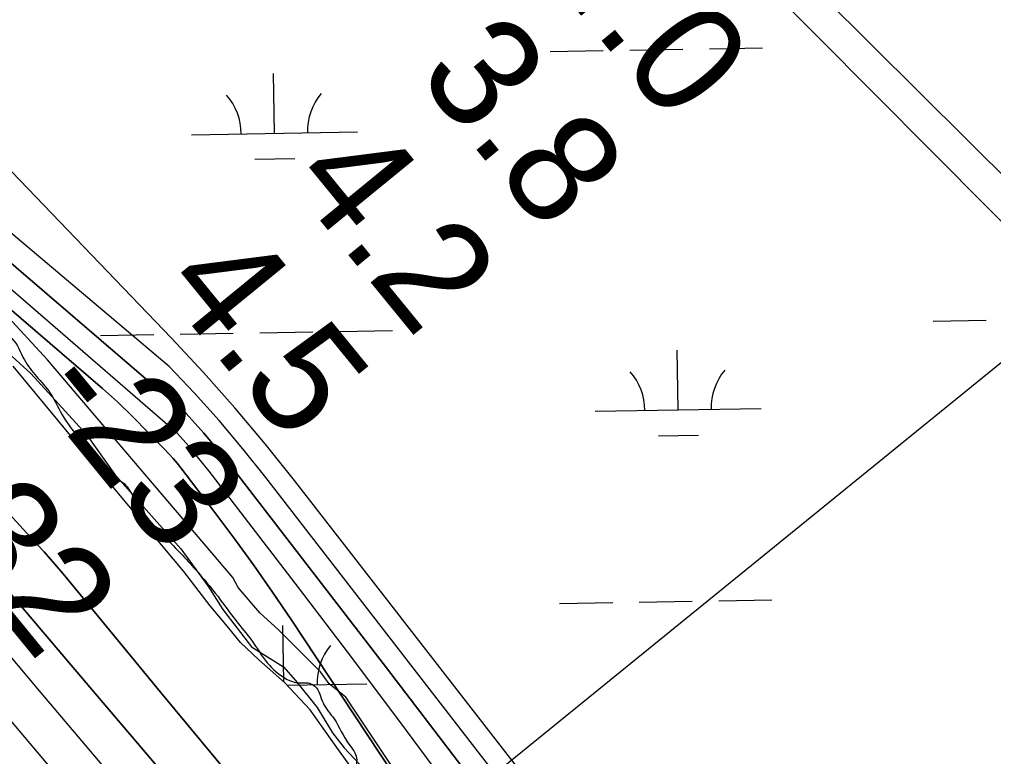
# Model space of a CAD drawing. Extents: x 3887375 to 3925618, y 296674 to 322633.
# Drawn here: x 3898925 to 3899512, y 309584 to 310028 of the extents above; entities that cross this region are included whole.
import ezdxf

# ---------------------------------------------------------------- set-up
doc = ezdxf.new("R2010")
doc.units = 0
for name, color, linetype in [('V-RIVR-EDGE', 7, 'Continuous'), ('V-RIVR-JETY', 7, 'Continuous'), ('V-RIVR-RANG', 7, 'Continuous'), ('V-TOPO-DPTH', 7, 'Continuous'), ('V-TOPO-MAJR', 7, 'Continuous'), ('V-TOPO-MINR', 7, 'Continuous'), ('V-TOPO-SHOR', 7, 'Continuous'), ('V-TOPO-WATR', 7, 'Continuous'), ('V-WETL-SWMP', 7, 'Continuous')]:
    doc.layers.add(name, color=color, linetype=linetype)

msp = doc.modelspace()

# ---------------------------------------------------------------- linework, layer by layer
at = {"layer": 'V-RIVR-EDGE'}
for points in [[(3896115.81, 312736.34), (3896123.65, 312723.71), (3896129.94, 312714.39), (3896135.57, 312703.73), (3896139.52, 312690.42), (3896139.84, 312681.44), (3896138.16, 312674.8), (3896136.82, 312674.13), (3896128.53, 312683.13), (3896119.59, 312696.46), (3896111.3, 312706.79), (3896107.31, 312707.79), (3896104.98, 312706.47), (3896104.3, 312701.15), (3896107.93, 312688.84), (3896111.24, 312681.18), (3896123.51, 312667.18), (3896140.75, 312647.19), (3896160.96, 312617.21), (3896188.48, 312584.89), (3896210.04, 312563.22), (3896237.58, 312538.54), (3896253.51, 312524.87), (3896271.43, 312512.52), (3896287.7, 312501.84), (3896298.99, 312494.83), (3896306.95, 312486.83), (3896325.83, 312456.19), (3896335.76, 312438.54), (3896350.69, 312424.2), (3896373.59, 312404.53), (3896404.79, 312381.84), (3896441.98, 312359.47), (3896468.87, 312343.44), (3896491.13, 312332.41), (3896500.09, 312327.07), (3896508.39, 312318.73), (3896515.34, 312306.41), (3896528.25, 312284.43), (3896534.87, 312271.78), (3896552.8, 312258.77), (3896583.01, 312239.74), (3896613.56, 312220.04), (3896639.77, 312198.69), (3896665.32, 312175.69), (3896698.52, 312152.99), (3896718.44, 312138.98), (3896746.97, 312114.63), (3896768.21, 312094.29), (3896793.75, 312068.29), (3896812.65, 312048.29), (3896828.9, 312029.96), (3896844.47, 312006.31), (3896867.36, 311982.32), (3896895.89, 311955.97), (3896948.98, 311909.95), (3896976.52, 311885.61), (3896985.15, 311878.61), (3896997.77, 311872.92), (3897005.41, 311870.24), (3897020.03, 311862.89), (3897041.6, 311845.88), (3897061.18, 311830.87), (3897070.14, 311823.86), (3897078.77, 311813.86), (3897087.7, 311797.55), (3897092.33, 311785.56), (3897096.96, 311776.91), (3897111.21, 311756.25), (3897119.5, 311747.25), (3897129.46, 311738.58), (3897149.37, 311722.57), (3897170.94, 311704.56), (3897186.2, 311690.56), (3897201.78, 311670.24), (3897228.63, 311633.26), (3897264.74, 311581.63), (3897280, 311564.96), (3897305.21, 311539.96), (3897328.43, 311515.63), (3897360.94, 311485.95), (3897388.81, 311458.28), (3897419.34, 311434.26), (3897433.94, 311420.26), (3897454.49, 311394.6), (3897475.04, 311368.28), (3897490.64, 311354.61), (3897505.56, 311336.62), (3897515.83, 311319.63), (3897527.76, 311305.3), (3897546.67, 311288.3), (3897564.61, 311280.6), (3897578.22, 311271.26), (3897592.82, 311257.92), (3897613.06, 311238.59), (3897630.3, 311218.92), (3897644.55, 311200.6), (3897648.87, 311196.6), (3897654.85, 311195.92), (3897664.81, 311187.91), (3897681.4, 311173.9), (3897695.99, 311156.24), (3897728.16, 311123.24), (3897747.72, 311099.25), (3897753.68, 311088.26), (3897756.67, 311085.6), (3897762.65, 311082.92), (3897779.57, 311067.58), (3897798.47, 311046.92), (3897815.39, 311028.59), (3897831.98, 311014.58), (3897852.23, 310999.9), (3897867.82, 310985.56), (3897880.75, 310970.23), (3897894, 310949.25), (3897907.58, 310928.6), (3897922.16, 310908.28), (3897948.03, 310879.62), (3897967.26, 310856.62), (3897987.83, 310835.29), (3898011.71, 310813.28), (3898048.56, 310785.26), (3898064.49, 310774.25), (3898081.41, 310759.24), (3898099.65, 310738.91), (3898112.92, 310724.58), (3898123.19, 310708.59), (3898130.8, 310696.27), (3898136.77, 310688.94), (3898147.38, 310677.27), (3898159.99, 310664.27), (3898168.95, 310655.27), (3898196.47, 310623.61), (3898206.08, 310609.29), (3898214.03, 310600.63), (3898230.28, 310581.96), (3898242.21, 310565.31), (3898262.44, 310541.31), (3898281.68, 310521.32), (3898296.6, 310505.98), (3898340.41, 310470.29), (3898350.02, 310459.29), (3898356.97, 310445.31), (3898373.55, 310425.98), (3898390.14, 310409.65), (3898399.44, 310404.64), (3898413.38, 310395.29), (3898421.67, 310387.29), (3898429.97, 310378.62), (3898436.58, 310363.31), (3898463.44, 310334.65), (3898482.35, 310314.65), (3898496.61, 310298.32), (3898513.19, 310279.65), (3898535.74, 310254.66), (3898547.35, 310241.99), (3898560.27, 310224.67), (3898576.51, 310203.01), (3898592.1, 310187.68), (3898611.34, 310166.02), (3898633.55, 310138.69), (3898638.19, 310134.36), (3898642.51, 310133.02), (3898652.14, 310127.67), (3898657.79, 310123.67), (3898665.42, 310115.67), (3898676.69, 310101.68), (3898685.97, 310090.68), (3898692.61, 310085.34), (3898699.25, 310080.34), (3898707.87, 310070.01), (3898714.49, 310056.36), (3898718.44, 310043.71), (3898720.43, 310041.05), (3898727.4, 310036.37), (3898760.27, 310015.01), (3898774.22, 310006), (3898785.49, 309994.33), (3898801.4, 309973.34), (3898808.69, 309959.36), (3898822.61, 309942.36), (3898837.86, 309924.7), (3898844.83, 309916.37), (3898858.75, 309899.04), (3898871.35, 309885.38), (3898894.54, 309850.41), (3898899.85, 309846.73), (3898908.49, 309840.73), (3898917.12, 309838.05), (3898920.44, 309835.71), (3898928.06, 309822.72), (3898935.35, 309812.73), (3898943.64, 309802.73), (3898951.92, 309787.75), (3898962.85, 309772.42), (3898972.46, 309757.44), (3898979.1, 309752.43), (3898987.07, 309749.09), (3898990.72, 309745.09), (3899001.98, 309727.77), (3899013.26, 309715.44), (3899031.17, 309696.44), (3899044.76, 309680.11), (3899055.7, 309665.45), (3899064.98, 309653.79), (3899074.59, 309640.13), (3899085.54, 309630.79), (3899093.85, 309628.11), (3899099.17, 309628.1), (3899103.15, 309626.09), (3899108.12, 309616.11), (3899114.74, 309606.45), (3899123.68, 309591.13), (3899128.32, 309582.8), (3899128.31, 309580.47), (3899127.62, 309569.17), (3899127.94, 309565.84), (3899132.92, 309561.51), (3899159.78, 309529.19), (3899190.96, 309497.19), (3899204.88, 309480.52), (3899212.17, 309470.2), (3899224.78, 309457.2), (3899244.68, 309437.53), (3899252.64, 309429.86), (3899261.93, 309422.85), (3899272.56, 309415.84), (3899279.52, 309406.52), (3899287.47, 309396.19), (3899300.06, 309376.54), (3899311.33, 309362.54), (3899327.91, 309343.22), (3899342.17, 309325.56), (3899360.07, 309304.56), (3899377.31, 309282.9), (3899414.45, 309240.58), (3899433.35, 309219.58), (3899447.28, 309203.92), (3899464.53, 309184.92), (3899479.11, 309166.93), (3899493.37, 309149.94)], [(3894498.05, 310522.42), (3894530.03, 310496.11), (3894553.78, 310474.69), (3894579.94, 310451.31), (3894614.83, 310419.17), (3894633.24, 310400.67), (3894662.79, 310372.43), (3894685.08, 310353.44), (3894692.35, 310347.11), (3894709.79, 310328.13), (3894746.59, 310285.3), (3894785.84, 310252.18), (3894809.57, 310225.9), (3894830.41, 310205.45), (3894852.71, 310189.85), (3894866.75, 310171.85), (3894915.18, 310120.25), (3894950.06, 310083.74), (3894971.37, 310062.81), (3894999, 310039.43), (3895025.16, 310017.03), (3895052.79, 309992.68), (3895092.99, 309952.27), (3895110.91, 309932.8), (3895141.44, 309903.1), (3895188.91, 309855.88), (3895222.82, 309821.31), (3895255.75, 309784.32), (3895319.22, 309722.49), (3895350.7, 309688.42), (3895358.44, 309676.26), (3895364.73, 309669.44), (3895374.92, 309663.11), (3895388.97, 309650.44), (3895410.77, 309628.05), (3895448.54, 309583.28), (3895480.52, 309554.06), (3895503.76, 309527.78), (3895533.8, 309499.54), (3895577.4, 309454.75), (3895606.95, 309425.54), (3895653.45, 309378.81), (3895685.92, 309349.1), (3895719.83, 309314.54), (3895749.38, 309285.81), (3895790.55, 309242.49), (3895837.06, 309195.75), (3895863.69, 309164.12), (3895900.02, 309127.61), (3895944.1, 309081.37), (3895955.73, 309070.65), (3895974.63, 309054.58), (3896002.25, 309033.14), (3896032.78, 309003.93), (3896062.81, 308972.29), (3896082.67, 308950.39), (3896119.48, 308911.93), (3896139.34, 308892.46), (3896151.96, 308889.51), (3896163.12, 308883.66), (3896167.95, 308873.93), (3896170.35, 308862.27), (3896184.39, 308844.27), (3896211.03, 308816.04), (3896224.12, 308810.18), (3896236.73, 308802.37), (3896249.8, 308786.8), (3896255.61, 308776.59), (3896270.64, 308766.35), (3896280.32, 308753.22), (3896295.82, 308737.15), (3896375.27, 308661.2), (3896425.17, 308610.08), (3896464.41, 308570.65), (3896519.63, 308515.64), (3896548.69, 308483.03), (3896563.22, 308467.45), (3896597.61, 308430.94), (3896635.89, 308396.37), (3896666.41, 308365.7), (3896681.42, 308349.64), (3896712.43, 308320.42), (3896746.34, 308287.31), (3896777.36, 308260.04), (3896801.58, 308235.7), (3896820.47, 308215.26), (3896842.76, 308195.29), (3896851.46, 308181.19), (3896882.46, 308148.57), (3896918.81, 308116.43), (3896962.9, 308074.56), (3896997.76, 308033.19), (3897029.24, 307998.63), (3897042.32, 307985), (3897083.5, 307945.57), (3897107.23, 307918.31), (3897123.21, 307898.85), (3897130, 307898.83), (3897142.13, 307892.97), (3897145.99, 307882.28), (3897149.85, 307874.01), (3897162.93, 307860.38), (3897188.6, 307833.12), (3897229.29, 307788.83), (3897267.56, 307752.31), (3897300.5, 307715.81), (3897334.4, 307680.27), (3897361.53, 307651.07), (3897384.78, 307628.19), (3897411.42, 307598.98), (3897445.81, 307563.45), (3897494.26, 307516.71), (3897543.17, 307462.68), (3897584.83, 307418.38), (3897609.05, 307394.04), (3897646.83, 307355.58), (3897678.81, 307323.94), (3897715.15, 307290.34), (3897751.96, 307253.34), (3897766.97, 307236.31), (3897837.68, 307158.43), (3897886.6, 307104.4), (3897936, 307048.43), (3897965.54, 307015.34), (3898010.59, 306970.06), (3898027.54, 306949.14), (3898044.99, 306935.98), (3898063.87, 306914.08), (3898089.05, 306882.46), (3898117.14, 306854.7), (3898160.23, 306801.18), (3898195.59, 306763.7), (3898235.79, 306719.89), (3898261.46, 306693.6), (3898297.3, 306650.78), (3898332.65, 306612.33), (3898369.94, 306568.04), (3898397.54, 306534.95), (3898422.23, 306505.75), (3898462.9, 306455.14), (3898495.34, 306417.18), (3898521.97, 306382.15), (3898601.37, 306284.34), (3898652.22, 306228.37), (3898693.37, 306177.28), (3898729.68, 306130.57), (3898777.13, 306074.12), (3898825.55, 306014.26), (3898848.79, 305986.04), (3898903.98, 305917.43), (3898957.25, 305854.65), (3898984.35, 305818.16), (3899049.73, 305744.67), (3899107.84, 305679.45), (3899129.14, 305651.72), (3899142.69, 305630.31), (3899156.24, 305611.83), (3899175.12, 305587.98), (3899224.03, 305529.59), (3899255.99, 305493.57), (3899288.9, 305449.3), (3899312.61, 305415.24), (3899375.55, 305336.9), (3899410.9, 305296.02), (3899442.85, 305252.24), (3899470.43, 305211.86), (3899531.42, 305133.52), (3899579.35, 305071.24), (3899616.14, 305025.99), (3899647.13, 304986.09), (3899690.7, 304931.1), (3899729.41, 304876.62), (3899753.62, 304846.93), (3899770.56, 304821.64), (3899817.5, 304755.48), (3899845.56, 304713.16), (3899868.3, 304677.16), (3899889.6, 304650.4), (3899911.39, 304623.64), (3899955.44, 304569.14), (3899987.39, 304526.81), (3900012.56, 304494.21), (3900025.63, 304476.21), (3900037.24, 304456.75), (3900061.94, 304431.93), (3900070.67, 304424.13), (3900074.53, 304414.41), (3900074.99, 304404.21), (3900073.03, 304397.9), (3900071.55, 304388.68), (3900071.54, 304383.82), (3900075.9, 304378.96), (3900087.05, 304374.07), (3900096.26, 304367.74), (3900108.39, 304362.37), (3900117.11, 304353.6), (3900140.84, 304326.35), (3900165.54, 304299.09), (3900226.07, 304227.55), (3900277.87, 304164.29), (3900319.98, 304105.91), (3900352.41, 304062.61), (3900384.36, 304023.2), (3900411.47, 303988.16), (3900438.1, 303954.1), (3900462.8, 303926.85), (3900556.24, 303812.49), (3900597.89, 303762.85), (3900633.71, 303716.63), (3900652.59, 303691.33), (3900701.96, 303626.62), (3900774.57, 303530.77), (3900849.12, 303437.34), (3900903.35, 303371.16), (3900928.05, 303343.42), (3900948.87, 303317.63), (3901001.17, 303258.26), (3901038.95, 303216.88), (3901074.78, 303173.09), (3901092.2, 303147.31), (3901171.6, 303050.47), (3901205, 303008.62), (3901238.41, 302968.23), (3901274.74, 302927.83), (3901303.3, 302893.77), (3901343.98, 302847.53), (3901366.73, 302816.4), (3901404.5, 302770.17), (3901454.38, 302715.17), (3901507.18, 302659.19), (3901551.73, 302608.09), (3901584.66, 302570.61), (3901650.02, 302491.29), (3901680.99, 302443.62), (3901717.76, 302388.17), (3901785.52, 302298.16), (3901789.55, 302293.3)]]:
    msp.add_spline(points, degree=3, dxfattribs=at)
at = {"layer": 'V-RIVR-JETY'}
for points in [[(3899156.42, 309567.66), (3899121.87, 309619.48), (3899111.71, 309627.61), (3899106.63, 309634.73), (3899091.38, 309649.97), (3899081.22, 309660.13), (3899070.04, 309670.3), (3899056.83, 309685.54), (3899053.78, 309691.64), (3898941.99, 309822.73), (3898868.82, 309902)], [(3898909.47, 309834.93), (3898931.83, 309814.6), (3898965.37, 309778.02), (3898982.64, 309753.63), (3898999.92, 309734.32), (3899022.28, 309708.91), (3899038.54, 309686.56), (3899047.68, 309672.33), (3899064.96, 309649.97), (3899084.27, 309637.78), (3899091.38, 309629.65), (3899104.59, 309613.39), (3899113.74, 309598.14), (3899120.85, 309589), (3899136.1, 309572.74)]]:
    msp.add_lwpolyline(points, dxfattribs=at)
at = {"layer": 'V-RIVR-RANG'}
msp.add_line((3899630.93, 309913.64), (3899071.82, 309459.99), dxfattribs=at)
at = {"layer": 'V-TOPO-DPTH'}
for points in [[(3899686.18, 308933.23), (3899549.14, 309098.78), (3899533.02, 309118.62), (3899517.15, 309138.65), (3899501.65, 309158.96), (3899486.39, 309179.47), (3899361.65, 309350.34), (3899308.5, 309422.54), (3899254.98, 309494.47), (3899200.89, 309565.98), (3899146.42, 309637.2), (3899056.52, 309753.8), (3899046.51, 309766.32), (3899036.22, 309778.6), (3899025.49, 309790.5), (3898510.16, 310232.97), (3898505.68, 310237.72), (3898501.25, 310242.5), (3898496.84, 310247.32), (3898149.97, 310629.34)], [(3898149.97, 310629.34), (3898496.84, 310247.32), (3898501.25, 310242.5), (3898505.68, 310237.72), (3898510.16, 310232.97), (3899025.49, 309790.5), (3899036.22, 309778.6), (3899046.51, 309766.32), (3899056.52, 309753.8), (3899146.42, 309637.2), (3899200.89, 309565.98), (3899254.98, 309494.47), (3899308.5, 309422.54), (3899361.65, 309350.34), (3899486.39, 309179.47), (3899501.65, 309158.96), (3899517.15, 309138.65), (3899533.02, 309118.62), (3899549.14, 309098.78), (3899686.18, 308933.23)], [(3898513.21, 310202.78), (3898975.08, 309805.56), (3898984.21, 309797.42), (3898993.03, 309788.92), (3899012.67, 309768.84), (3899015.21, 309766.15), (3899017.68, 309763.4), (3899020.06, 309760.56), (3899022.36, 309757.66), (3899042.3, 309731.66), (3899054.35, 309715.6), (3899066.18, 309699.37), (3899077.66, 309682.91), (3899088.92, 309666.28), (3899142.58, 309585.24), (3899180.51, 309527.98)], [(3898513.21, 310202.78), (3898975.08, 309805.56), (3898984.21, 309797.42), (3898993.03, 309788.92), (3899012.67, 309768.84), (3899015.21, 309766.15), (3899017.68, 309763.4), (3899020.06, 309760.56), (3899022.36, 309757.66), (3899042.3, 309731.66), (3899054.35, 309715.6), (3899066.18, 309699.37), (3899077.66, 309682.91), (3899088.92, 309666.28), (3899142.58, 309585.24), (3899180.51, 309527.98)], [(3900061.94, 308559.82), (3899673.56, 309007.22), (3899651.75, 309032.54), (3899630.08, 309057.97), (3899608.6, 309083.57), (3899587.26, 309109.27), (3899554.25, 309149.34), (3899549.55, 309155.13), (3899544.92, 309160.97), (3899540.37, 309166.89), (3899535.89, 309172.85), (3899504.37, 309215.5), (3899484.07, 309242.75), (3899463.64, 309269.91), (3899443.02, 309296.91), (3899422.26, 309323.81), (3899090.86, 309750.06), (3899073.1, 309772.19), (3899054.88, 309793.93), (3899036, 309815.08), (3899016.67, 309835.85), (3898780.7, 310081.56)], [(3899587.56, 308940.01), (3899554.91, 308977.58), (3899522.24, 309015.14), (3899475.04, 309069.36), (3899465.99, 309079.81), (3899456.97, 309090.3), (3899448, 309100.82), (3899439.07, 309111.38), (3899143.51, 309462.57), (3899110.05, 309502.44), (3899076.66, 309542.38), (3899043.39, 309582.4), (3899010.18, 309622.49), (3898951.32, 309693.76), (3898947.57, 309698.23), (3898943.77, 309702.66), (3898939.9, 309707.02), (3898935.98, 309711.35), (3898901.52, 309748.79)], [(3898901.52, 309748.79), (3898935.98, 309711.35), (3898939.9, 309707.02), (3898943.77, 309702.66), (3898947.57, 309698.23), (3898951.32, 309693.76), (3899010.18, 309622.49), (3899043.39, 309582.4), (3899076.66, 309542.38), (3899110.05, 309502.44), (3899143.51, 309462.57), (3899439.07, 309111.38), (3899448, 309100.82), (3899456.97, 309090.3), (3899465.99, 309079.81), (3899475.04, 309069.36), (3899522.24, 309015.14), (3899554.91, 308977.58), (3899587.56, 308940.01)], [(3899611.01, 308880.92), (3899553.76, 308945.97), (3899472.49, 309038.05), (3899455.82, 309057.01), (3899439.2, 309076.01), (3899422.64, 309095.07), (3899406.12, 309114.17), (3899160.89, 309398.78), (3899120.41, 309445.89), (3899080.01, 309493.07), (3899039.74, 309540.36), (3898999.55, 309587.72), (3898970.88, 309621.6), (3898945.05, 309652.05), (3898919.18, 309682.46)], [(3898919.18, 309682.46), (3898945.05, 309652.05), (3898970.88, 309621.6), (3898999.55, 309587.72), (3899039.74, 309540.36), (3899080.01, 309493.07), (3899120.41, 309445.89), (3899160.89, 309398.78), (3899406.12, 309114.17), (3899422.64, 309095.07), (3899439.2, 309076.01), (3899455.82, 309057.01), (3899472.49, 309038.05), (3899553.76, 308945.97), (3899611.01, 308880.92)]]:
    msp.add_lwpolyline(points, dxfattribs=at)
at = {"layer": 'V-TOPO-MAJR'}
msp.add_lwpolyline([(3899637.46, 308817.78), (3899470.06, 309003.92), (3899444.84, 309032.1), (3899419.69, 309060.34), (3899394.66, 309088.69), (3899369.71, 309117.11), (3899336.87, 309154.68), (3899295.67, 309202.04), (3899254.62, 309249.52), (3899213.78, 309297.19), (3899173.1, 309344.98), (3898936.03, 309624.78), (3898918.16, 309645.86)], dxfattribs=at)
at = {"layer": 'V-TOPO-MINR'}
for points in [[(3899686.18, 308933.23), (3899549.14, 309098.78), (3899533.02, 309118.62), (3899517.15, 309138.65), (3899501.65, 309158.96), (3899486.39, 309179.47), (3899361.65, 309350.34), (3899308.5, 309422.54), (3899254.98, 309494.47), (3899200.89, 309565.98), (3899146.42, 309637.2), (3899056.52, 309753.8), (3899046.51, 309766.32), (3899036.22, 309778.6), (3899025.49, 309790.5), (3898510.16, 310232.97), (3898505.68, 310237.72), (3898501.25, 310242.5), (3898496.84, 310247.32), (3898149.97, 310629.34)], [(3899818.88, 308745.43), (3899546.63, 309073.55), (3899524.8, 309100.39), (3899503.31, 309127.52), (3899482.36, 309155.05), (3899461.76, 309182.86), (3899222.53, 309512.47), (3899190.62, 309556.07), (3899158.46, 309599.5), (3899125.96, 309642.67), (3899093.22, 309685.66), (3899039.42, 309755.71), (3899033.27, 309763.43), (3899026.95, 309770.99), (3899020.35, 309778.33), (3898506.19, 310223.54), (3898498.48, 310231.73), (3898490.85, 310239.99), (3898483.26, 310248.29), (3898204.57, 310556.04), (3898167.8, 310596.49)], [(3899180.51, 309527.98), (3899142.58, 309585.24), (3899088.92, 309666.28), (3899077.66, 309682.91), (3899066.18, 309699.37), (3899054.35, 309715.6), (3899042.3, 309731.66), (3899022.36, 309757.66), (3899020.06, 309760.56), (3899017.68, 309763.4), (3899015.21, 309766.15), (3899012.67, 309768.84), (3898993.03, 309788.92), (3898984.21, 309797.42), (3898975.08, 309805.56), (3898513.21, 310202.78)], [(3899717.81, 308924.39), (3899670.69, 308980.39), (3899623.86, 309036.64), (3899551.68, 309124.05), (3899541.27, 309136.87), (3899531.02, 309149.8), (3899520.99, 309162.91), (3899511.1, 309176.13), (3899443.98, 309267.51), (3899400.43, 309326.34), (3899356.58, 309384.95), (3899312.29, 309443.22), (3899267.7, 309501.27), (3899073.67, 309751.91), (3899059.78, 309769.23), (3899045.5, 309786.21), (3899030.64, 309802.69), (3899015.39, 309818.83), (3898558.29, 310204.43)], [(3899587.56, 308940.01), (3899554.91, 308977.58), (3899522.24, 309015.14), (3899475.04, 309069.36), (3899465.99, 309079.81), (3899456.97, 309090.3), (3899448, 309100.82), (3899439.07, 309111.38), (3899143.51, 309462.57), (3899110.05, 309502.44), (3899076.66, 309542.38), (3899043.39, 309582.4), (3899010.18, 309622.49), (3898951.32, 309693.76), (3898947.57, 309698.23), (3898943.77, 309702.66), (3898939.9, 309707.02), (3898935.98, 309711.35), (3898901.52, 309748.79)], [(3899611.01, 308880.92), (3899553.76, 308945.97), (3899472.49, 309038.05), (3899455.82, 309057.01), (3899439.2, 309076.01), (3899422.64, 309095.07), (3899406.12, 309114.17), (3899160.89, 309398.78), (3899120.41, 309445.89), (3899080.01, 309493.07), (3899039.74, 309540.36), (3898999.55, 309587.72), (3898970.88, 309621.6), (3898945.05, 309652.05), (3898919.18, 309682.46)], [(3899497.81, 308930.96), (3899483.42, 308946.27), (3899468.94, 308961.51), (3899454.39, 308976.68), (3899440.87, 308990.72), (3899433.11, 308998.89), (3899425.43, 309007.14), (3899417.87, 309015.51), (3899410.4, 309023.95), (3899399.73, 309036.18), (3899397.66, 309038.57), (3899395.6, 309040.97), (3899393.56, 309043.38), (3899391.54, 309045.8), (3899357.43, 309086.82), (3899338.33, 309109.74), (3899319.19, 309132.63), (3899300, 309155.47), (3899280.77, 309178.28), (3898926.02, 309598.07), (3898903.58, 309624.63)]]:
    msp.add_lwpolyline(points, dxfattribs=at)
at = {"layer": 'V-TOPO-SHOR'}
for points in [[(3897935.11, 311546.79), (3897957.27, 311509.8), (3898216.05, 311204.78), (3898572.39, 310859.42), (3898938.8, 310531.38), (3898958.48, 310508.53), (3899351.88, 310098.96), (3899641.05, 309811.69), (3899765.15, 309671.86), (3899810.61, 309602.64), (3899841.81, 309549.53), (3899864.33, 309508.25), (3899943.93, 309405.75)], [(3899387.02, 309454.77), (3899419.83, 309471.21), (3899445.04, 309477.45), (3899465.54, 309474.23), (3899492.1, 309469.61), (3899517.06, 309472.93), (3899551.86, 309488.06), (3899586.86, 309521.29), (3899610.37, 309531.95), (3899663.05, 309542.19), (3899700.21, 309560.85), (3899721.15, 309578.58), (3899729.87, 309606.69), (3899732.84, 309648.87), (3899729.43, 309676.75), (3899703.2, 309715.51), (3899662.73, 309753.03), (3899544.19, 309878.93), (3899371.17, 310053.05), (3899236.25, 310204.41), (3899159.05, 310275.9), (3899094.76, 310348.95), (3898934.63, 310510.71), (3898790.26, 310650.59)]]:
    msp.add_lwpolyline(points, dxfattribs=at)
at = {"layer": 'V-TOPO-WATR'}
msp.add_lwpolyline([(3900061.94, 308559.82), (3899673.56, 309007.22), (3899651.75, 309032.54), (3899630.08, 309057.97), (3899608.6, 309083.57), (3899587.26, 309109.27), (3899554.25, 309149.34), (3899549.55, 309155.13), (3899544.92, 309160.97), (3899540.37, 309166.89), (3899535.89, 309172.85), (3899504.37, 309215.5), (3899484.07, 309242.75), (3899463.64, 309269.91), (3899443.02, 309296.91), (3899422.26, 309323.81), (3899090.86, 309750.06), (3899073.1, 309772.19), (3899054.88, 309793.93), (3899036, 309815.08), (3899016.67, 309835.85), (3898780.7, 310081.56)], dxfattribs=at)
at = {"layer": 'V-WETL-SWMP'}
for p, q in [((3899245.01, 310008.63), (3899277, 310009.18)), ((3899293, 310009.45), (3899325, 310010)), ((3899340.99, 310010.27), (3899372.99, 310010.82)), ((3899078.77, 309959.34), (3899078.15, 309995.33)), ((3899028.77, 309958.48), (3899128.76, 309960.19)), ((3899067.03, 309943.7), (3899091.03, 309944.11)), ((3899475.83, 309846.06), (3899507.83, 309846.61)), ((3898974, 309837.45), (3899005.99, 309838)), ((3899021.99, 309838.27), (3899053.99, 309838.82)), ((3899069.98, 309839.1), (3899101.98, 309839.65)), ((3899117.98, 309839.92), (3899149.97, 309840.47)), ((3899322.13, 309792.68), (3899321.52, 309828.67)), ((3899272.14, 309791.82), (3899372.13, 309793.53)), ((3899310.4, 309777.04), (3899334.4, 309777.45)), ((3899250.72, 309676), (3899282.71, 309676.55)), ((3899298.71, 309676.82), (3899330.71, 309677.37)), ((3899346.7, 309677.65), (3899378.7, 309678.2)), ((3899084.44, 309628.82), (3899083.86, 309662.7)), ((3899086.45, 309626.74), (3899134.47, 309627.57))]:
    msp.add_line(p, q, dxfattribs=at)
for points in [[(3899943.93, 309405.75), (3899864.33, 309508.25), (3899841.81, 309549.53), (3899810.61, 309602.64), (3899765.15, 309671.86), (3899641.05, 309811.69), (3899351.88, 310098.96), (3898958.49, 310508.53), (3898938.8, 310531.38), (3898572.39, 310859.42), (3898216.05, 311204.78), (3897957.27, 311509.79), (3897935.11, 311546.79)], [(3899371.17, 310053.05), (3899544.19, 309878.93), (3899662.73, 309753.03), (3899703.2, 309715.51), (3899729.43, 309676.75), (3899732.84, 309648.87), (3899729.87, 309606.69), (3899721.15, 309578.58)], [(3899142.91, 309552.61), (3899117.47, 309587.72), (3899100.32, 309611.87), (3899084.83, 309628.48), (3899069.37, 309642.1), (3899058.28, 309652.55), (3899050.42, 309662.11), (3899040, 309674.63), (3899024.25, 309695.36), (3898984.68, 309742.24), (3898921.27, 309818.96)]]:
    msp.add_lwpolyline(points, dxfattribs=at)
for centre, start, end in [((3899023.52, 309958.86), 0.21154, 41.7552), ((3899133.99, 309960.76), 140.21154, 181.75519), ((3899266.89, 309792.2), 0.21154, 41.7552), ((3899377.36, 309794.1), 140.21154, 181.75519), ((3899139.7, 309628.13), 140.21154, 181.75519)]:
    msp.add_arc(centre, 35.25, start, end, dxfattribs=at)

# ---------------------------------------------------------------- texts
at = {"layer": 'V-RIVR-RANG'}
for s, p in [('4.0', (3899239.3, 310060)), ('3.8', (3899163.88, 309994.26)), ('4.2', (3899086.62, 309930.78)), ('4.5', (3899009.36, 309867.29)), ('-23', (3898932.6, 309803.19)), ('-32', (3898855.34, 309739.7))]:
    msp.add_text(s, height=67, rotation=309.26833, dxfattribs=at).set_placement(p)

doc.saveas('drawing.dxf')
